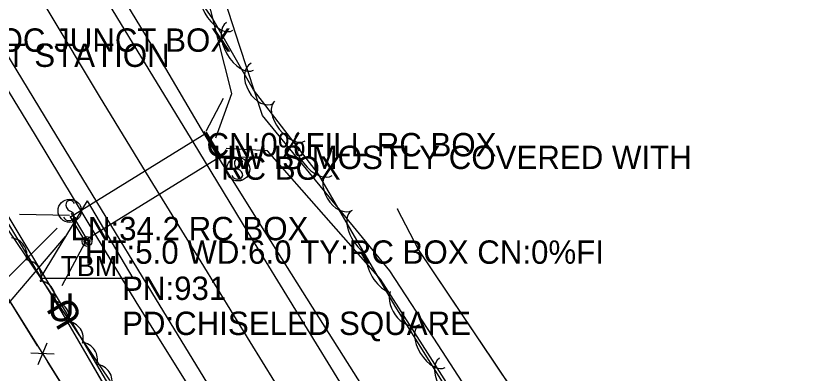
# Model space of a CAD drawing. Extents: x 954793 to 988390, y 1867850 to 1924428.
# Drawn here: x 956907.9 to 957079.3, y 1921185.4 to 1921261.9 of the extents above; entities that cross this region are included whole.
import ezdxf

# ---------------------------------------------------------------- set-up
doc = ezdxf.new("R2010")
doc.units = 0
for name, color, linetype in [('Default', 7, 'Continuous'), ('S_CROSS_DRAIN', 7, 'Continuous'), ('S_CROSS_DRAIN_ANNOT', 7, 'Continuous'), ('S_DITCHLINE', 7, 'Continuous'), ('S_DRG_PT_SYM', 7, 'Continuous'), ('S_EDGE_PAVEMENT', 7, 'Continuous'), ('S_FENCE', 7, 'Continuous'), ('S_FIBER_OPTIC_CABLE', 7, 'Continuous'), ('S_HEADWALL', 7, 'Continuous'), ('S_MISC_STRUCTURES_ANNOT', 7, 'Continuous'), ('S_MSC_PT_SYM', 7, 'Continuous'), ('S_PAVEMENT_CROWN', 7, 'Continuous'), ('S_PRIMARY_CTL', 7, 'Continuous'), ('S_PRIMARY_CTL_ANNOT', 7, 'Continuous'), ('S_SHOULDER', 7, 'Continuous'), ('S_SIGN', 7, 'Continuous'), ('S_SURVEY_TEXT_ANNOT', 7, 'Continuous'), ('S_TREE', 7, 'Continuous'), ('S_UNDERGROUND_CABLE', 7, 'Continuous'), ('S_UTL_PT_SYM', 7, 'Continuous'), ('S_WALL', 7, 'Continuous')]:
    doc.layers.add(name, color=color, linetype=linetype)

msp = doc.modelspace()

# ---------------------------------------------------------------- linework, layer by layer
at = {"layer": 'S_CROSS_DRAIN'}
for p, q in [((956919.59, 1921218.98), (956948.69, 1921236.93)), ((956948.69, 1921236.93), (956951.78, 1921231.91)), ((956951.78, 1921231.91), (956922.66, 1921213.95)), ((956922.66, 1921213.95), (956919.59, 1921218.98))]:
    msp.add_line(p, q, dxfattribs=at)
msp.add_lwpolyline([(956922.66, 1921213.95), (956919.59, 1921218.98), (956948.69, 1921236.93), (956951.78, 1921231.91), (956922.66, 1921213.95)], dxfattribs=at)
msp.add_lwpolyline([(956922.66, 1921213.95), (956919.59, 1921218.98), (956948.69, 1921236.93), (956951.78, 1921231.91), (956922.66, 1921213.95)], dxfattribs=at)
at = {"layer": 'S_DITCHLINE'}
for points in [[(956950.7, 1921235.89), (956954.1, 1921245.4), (956948.13, 1921269.13), (956953.69, 1921285.23), (956960.75, 1921299.27), (956967.81, 1921313.32), (956974.88, 1921327.37), (956981.94, 1921341.42), (956993.6, 1921358.77), (957005.26, 1921376.13), (957016.91, 1921393.49), (957028.57, 1921410.85)], [(957078.93, 1921059.72), (957069.06, 1921076.59), (957059.09, 1921093.48), (957049.12, 1921110.36), (957039.15, 1921127.25), (957029.19, 1921144.14), (957018.87, 1921159.96), (957008.55, 1921175.79), (956998.24, 1921191.61), (956987.92, 1921207.43), (956974.28, 1921224.04), (956960.65, 1921240.64), (956955.85, 1921255.45), (956951.05, 1921270.27), (956956.27, 1921284.21), (956963.17, 1921298.34), (956970.07, 1921312.46), (956976.97, 1921326.59), (956983.87, 1921340.72), (956995.61, 1921358.02), (957007.36, 1921375.33), (957019.1, 1921392.64), (957030.85, 1921409.94)], [(957075.55, 1921057.57), (957065.76, 1921074.11), (957055.92, 1921091.13), (957046.08, 1921108.16), (957036.24, 1921125.18), (957026.4, 1921142.21), (957016.28, 1921158.07), (957006.16, 1921173.94), (956996.04, 1921189.8), (956985.92, 1921205.66), (956973.82, 1921219.4), (956961.73, 1921233.13), (956952.91, 1921233.61)], [(956916.69, 1921216.56), (956904.57, 1921204.44), (956887.24, 1921206.46), (956875.36, 1921194.28), (956876.19, 1921171.77), (956877.01, 1921149.25), (956880.54, 1921132), (956884.07, 1921114.75), (956881.21, 1921094.87), (956878.35, 1921074.98), (956875.49, 1921055.1), (956872.63, 1921035.22)], [(956918.47, 1921214.78), (956905.79, 1921199.92), (956900.52, 1921194.07), (956884.72, 1921190.3), (956883.83, 1921171.54), (956882.94, 1921152.79), (956884.86, 1921133.92), (956886.78, 1921115.06), (956884.19, 1921094.86), (956881.6, 1921074.66), (956879.01, 1921054.46), (956876.42, 1921034.26)]]:
    msp.add_lwpolyline(points, dxfattribs=at)
at = {"layer": 'S_DRG_PT_SYM'}
for points in [[(956948.69, 1921236.93), (956948.69, 1921236.98), (956948.69, 1921236.93), (956948.64, 1921236.93), (956948.69, 1921236.93), (956948.69, 1921236.88), (956948.69, 1921236.93), (956948.74, 1921236.93)], [(956948.69, 1921236.93), (956948.69, 1921236.98), (956948.69, 1921236.93), (956948.64, 1921236.93), (956948.69, 1921236.93), (956948.69, 1921236.88), (956948.69, 1921236.93), (956948.74, 1921236.93)], [(956948.69, 1921236.93), (956948.73, 1921236.96), (956948.69, 1921236.93), (956948.66, 1921236.98), (956948.69, 1921236.93), (956948.65, 1921236.91), (956948.69, 1921236.93), (956948.71, 1921236.89)], [(956948.69, 1921236.93), (956948.73, 1921236.96), (956948.69, 1921236.93), (956948.66, 1921236.98), (956948.69, 1921236.93), (956948.65, 1921236.91), (956948.69, 1921236.93), (956948.71, 1921236.89)], [(956951.78, 1921231.91), (956951.78, 1921231.96), (956951.78, 1921231.91), (956951.73, 1921231.91), (956951.78, 1921231.91), (956951.78, 1921231.86), (956951.78, 1921231.91), (956951.83, 1921231.91)], [(956951.78, 1921231.91), (956951.78, 1921231.96), (956951.78, 1921231.91), (956951.73, 1921231.91), (956951.78, 1921231.91), (956951.78, 1921231.86), (956951.78, 1921231.91), (956951.83, 1921231.91)], [(956951.78, 1921231.91), (956951.8, 1921231.87), (956951.78, 1921231.91), (956951.82, 1921231.94), (956951.78, 1921231.91), (956951.75, 1921231.95), (956951.78, 1921231.91), (956951.73, 1921231.88)], [(956951.78, 1921231.91), (956951.8, 1921231.87), (956951.78, 1921231.91), (956951.82, 1921231.94), (956951.78, 1921231.91), (956951.75, 1921231.95), (956951.78, 1921231.91), (956951.73, 1921231.88)], [(956919.59, 1921218.98), (956919.59, 1921219.03), (956919.59, 1921218.98), (956919.54, 1921218.98), (956919.59, 1921218.98), (956919.59, 1921218.93), (956919.59, 1921218.98), (956919.64, 1921218.98)], [(956919.59, 1921218.98), (956919.59, 1921219.03), (956919.59, 1921218.98), (956919.54, 1921218.98), (956919.59, 1921218.98), (956919.59, 1921218.93), (956919.59, 1921218.98), (956919.64, 1921218.98)], [(956919.59, 1921218.98), (956919.57, 1921219.02), (956919.59, 1921218.98), (956919.55, 1921218.95), (956919.59, 1921218.98), (956919.62, 1921218.94), (956919.59, 1921218.98), (956919.63, 1921219.01)], [(956919.59, 1921218.98), (956919.57, 1921219.02), (956919.59, 1921218.98), (956919.55, 1921218.95), (956919.59, 1921218.98), (956919.62, 1921218.94), (956919.59, 1921218.98), (956919.63, 1921219.01)], [(956922.66, 1921213.95), (956922.66, 1921214), (956922.66, 1921213.95), (956922.61, 1921213.95), (956922.66, 1921213.95), (956922.66, 1921213.9), (956922.66, 1921213.95), (956922.71, 1921213.95)], [(956922.66, 1921213.95), (956922.66, 1921214), (956922.66, 1921213.95), (956922.61, 1921213.95), (956922.66, 1921213.95), (956922.66, 1921213.9), (956922.66, 1921213.95), (956922.71, 1921213.95)], [(956922.66, 1921213.95), (956922.62, 1921213.93), (956922.66, 1921213.95), (956922.69, 1921213.91), (956922.66, 1921213.95), (956922.71, 1921213.98), (956922.66, 1921213.95), (956922.64, 1921214)], [(956922.66, 1921213.95), (956922.69, 1921213.91), (956922.66, 1921213.95), (956922.71, 1921213.98), (956922.66, 1921213.95), (956922.64, 1921214), (956922.66, 1921213.95), (956922.62, 1921213.93)], [(956922.66, 1921213.95), (956922.62, 1921213.93), (956922.66, 1921213.95), (956922.69, 1921213.91), (956922.66, 1921213.95), (956922.71, 1921213.98), (956922.66, 1921213.95), (956922.64, 1921214)], [(956922.66, 1921213.95), (956922.69, 1921213.91), (956922.66, 1921213.95), (956922.71, 1921213.98), (956922.66, 1921213.95), (956922.64, 1921214), (956922.66, 1921213.95), (956922.62, 1921213.93)]]:
    msp.add_lwpolyline(points, close=True, dxfattribs=at)
for points in [[(956948.69, 1921236.93), (956948.69, 1921236.98), (956948.69, 1921236.93), (956948.64, 1921236.93), (956948.69, 1921236.93), (956948.69, 1921236.88), (956948.69, 1921236.93), (956948.74, 1921236.93)], [(956951.78, 1921231.91), (956951.78, 1921231.96), (956951.78, 1921231.91), (956951.73, 1921231.91), (956951.78, 1921231.91), (956951.78, 1921231.86), (956951.78, 1921231.91), (956951.83, 1921231.91)], [(956919.59, 1921218.98), (956919.59, 1921219.03), (956919.59, 1921218.98), (956919.54, 1921218.98), (956919.59, 1921218.98), (956919.59, 1921218.93), (956919.59, 1921218.98), (956919.64, 1921218.98)], [(956922.66, 1921213.95), (956922.66, 1921214), (956922.66, 1921213.95), (956922.61, 1921213.95), (956922.66, 1921213.95), (956922.66, 1921213.9), (956922.66, 1921213.95), (956922.71, 1921213.95)]]:
    msp.add_lwpolyline(points, dxfattribs=at)
at = {"layer": 'S_EDGE_PAVEMENT'}
for points in [[(957053.14, 1921059.58), (957042.11, 1921077.56), (957032.11, 1921093.93), (957022.11, 1921110.29), (957011.13, 1921128.23), (957000.15, 1921146.17), (956989.63, 1921163.37), (956979.12, 1921180.56), (956968.37, 1921198.1), (956957.62, 1921215.64), (956947.03, 1921233.03), (956936.44, 1921250.41), (956925.15, 1921268.97), (956913.86, 1921287.53), (956903.68, 1921304.18), (956893.49, 1921320.83), (956882.74, 1921338.31), (956872, 1921355.78), (956861.5, 1921372.95), (956851, 1921390.12), (956840.12, 1921407.8), (956829.24, 1921425.48), (956818.08, 1921443.72), (956806.92, 1921461.97)], [(957021.5, 1921064.73), (957011.2, 1921081.49), (957000.89, 1921098.25), (956990.13, 1921115.89), (956979.37, 1921133.53), (956968.62, 1921151.12), (956957.87, 1921168.71), (956947.42, 1921185.8), (956936.97, 1921202.89), (956926.22, 1921220.55), (956915.46, 1921238.21), (956904.21, 1921256.56), (956892.96, 1921274.9), (956882.58, 1921291.86), (956872.2, 1921308.82), (956861.74, 1921325.87), (956851.27, 1921342.93), (956840.56, 1921360.4), (956829.84, 1921377.88), (956819.21, 1921395.37), (956813.81, 1921404.25)]]:
    msp.add_lwpolyline(points, dxfattribs=at)
at = {"layer": 'S_FENCE'}
for p, q in [((956994.05, 1921212.01), (956989.59, 1921220.65)), ((957033.6, 1921153.16), (956994.05, 1921212.01)), ((956912.64, 1921187.42), (956914.59, 1921192.03)), ((956916.11, 1921189.6), (956911.11, 1921189.86))]:
    msp.add_line(p, q, dxfattribs=at)
for points in [[(957238.04, 1920863.28), (957189.88, 1920914.46), (957161.09, 1920946.91), (957118.94, 1921005.05), (957072.84, 1921080.59), (957033.6, 1921153.16), (956994.05, 1921212.01), (956989.59, 1921220.65)], [(957238.04, 1920863.28), (957189.88, 1920914.46), (957161.09, 1920946.91), (957118.94, 1921005.05), (957072.84, 1921080.59), (957033.6, 1921153.16), (956994.05, 1921212.01), (956989.59, 1921220.65)], [(956971.97, 1921096.47), (956900.63, 1921210.47)], [(956912.55, 1921191.42), (956901.94, 1921208.38)], [(957018.15, 1921176.15), (957007.1, 1921192.59)], [(956925.28, 1921171.08), (956914.67, 1921188.03)]]:
    msp.add_lwpolyline(points, dxfattribs=at)
at = {"layer": 'S_FIBER_OPTIC_CABLE'}
for p, q in [((956917.77, 1921198.53), (956888.1, 1921247.53)), ((956938.68, 1921162.57), (956917.77, 1921198.53))]:
    msp.add_line(p, q, dxfattribs=at)
msp.add_lwpolyline([(957185.42, 1920752.66), (957145.58, 1920817.03), (957095.68, 1920899.54), (957079.44, 1920925.42), (957058.34, 1920960.5), (957021.49, 1921033.16), (956975.1, 1921107.7), (956938.68, 1921162.57), (956917.77, 1921198.53), (956888.1, 1921247.53), (956870.49, 1921265.97), (956835.15, 1921320.82), (956793.21, 1921389.77), (956757.34, 1921449.27), (956720.12, 1921507.94), (956676.45, 1921583.32), (956626.68, 1921661.71), (956602, 1921703.44), (956577.6, 1921744.02), (956565.93, 1921763.91)], dxfattribs=at)
msp.add_lwpolyline([(957185.42, 1920752.66), (957145.58, 1920817.03), (957095.68, 1920899.54), (957079.44, 1920925.42), (957058.34, 1920960.5), (957021.49, 1921033.16), (956975.1, 1921107.7), (956938.68, 1921162.57), (956917.77, 1921198.53), (956888.1, 1921247.53), (956870.49, 1921265.97), (956835.15, 1921320.82), (956793.21, 1921389.77), (956757.34, 1921449.27), (956720.12, 1921507.94), (956676.45, 1921583.32), (956626.68, 1921661.71), (956602, 1921703.44), (956577.6, 1921744.02), (956565.93, 1921763.91)], dxfattribs=at)
at = {"layer": 'S_HEADWALL'}
for points in [[(956951.85, 1921231.48), (956948.2, 1921237.25)], [(956923.39, 1921213.78), (956919.77, 1921219.75)]]:
    msp.add_lwpolyline(points, dxfattribs=at)
at = {"layer": 'S_MSC_PT_SYM'}
for points in [[(956950.01, 1921234.21), (956950.01, 1921234.26), (956950.01, 1921234.21), (956949.96, 1921234.21), (956950.01, 1921234.21), (956950.01, 1921234.16), (956950.01, 1921234.21), (956950.06, 1921234.21)], [(956950.01, 1921234.21), (956950.01, 1921234.26), (956950.01, 1921234.21), (956949.96, 1921234.21), (956950.01, 1921234.21), (956950.01, 1921234.16), (956950.01, 1921234.21), (956950.06, 1921234.21)], [(956989.59, 1921220.65), (956989.55, 1921220.63), (956989.59, 1921220.65), (956989.61, 1921220.61), (956989.59, 1921220.65), (956989.64, 1921220.67), (956989.59, 1921220.65), (956989.57, 1921220.69)], [(956989.59, 1921220.65), (956989.55, 1921220.63), (956989.59, 1921220.65), (956989.61, 1921220.61), (956989.59, 1921220.65), (956989.64, 1921220.67), (956989.59, 1921220.65), (956989.57, 1921220.69)], [(956994.05, 1921212.01), (956994.01, 1921211.99), (956994.05, 1921212.01), (956994.07, 1921211.97), (956994.05, 1921212.01), (956994.09, 1921212.04), (956994.05, 1921212.01), (956994.03, 1921212.06)], [(956994.05, 1921212.01), (956994.01, 1921211.99), (956994.05, 1921212.01), (956994.07, 1921211.97), (956994.05, 1921212.01), (956994.09, 1921212.04), (956994.05, 1921212.01), (956994.03, 1921212.06)]]:
    msp.add_lwpolyline(points, close=True, dxfattribs=at)
for points in [[(956950.01, 1921234.21), (956950.01, 1921234.26), (956950.01, 1921234.21), (956949.96, 1921234.21), (956950.01, 1921234.21), (956950.01, 1921234.16), (956950.01, 1921234.21), (956950.06, 1921234.21)], [(956989.59, 1921220.65), (956989.59, 1921220.7), (956989.59, 1921220.65), (956989.54, 1921220.65), (956989.59, 1921220.65), (956989.59, 1921220.6), (956989.59, 1921220.65), (956989.64, 1921220.65)], [(956994.05, 1921212.01), (956994.05, 1921212.06), (956994.05, 1921212.01), (956994, 1921212.01), (956994.05, 1921212.01), (956994.05, 1921211.96), (956994.05, 1921212.01), (956994.1, 1921212.01)]]:
    msp.add_lwpolyline(points, dxfattribs=at)
at = {"layer": 'S_PAVEMENT_CROWN'}
msp.add_lwpolyline([(957042.27, 1921053.54), (957031.39, 1921071.35), (957021.3, 1921087.8), (957011.2, 1921104.25), (957000.35, 1921122.48), (956989.5, 1921140.7), (956979.03, 1921157.93), (956968.55, 1921175.17), (956958.04, 1921192.26), (956947.52, 1921209.36), (956936.66, 1921227.06), (956925.79, 1921244.77), (956914.77, 1921263.15), (956903.74, 1921281.53), (956893.37, 1921298.36), (956882.99, 1921315.19), (956872.31, 1921332.57), (956861.63, 1921349.95), (956851.13, 1921366.92), (956840.63, 1921383.89), (956829.81, 1921401.81), (956818.99, 1921419.73), (956807.73, 1921438.04)], dxfattribs=at)
at = {"layer": 'S_PRIMARY_CTL'}
for p, q in [((956923.11, 1921222.41), (956913.08, 1921205.9)), ((956923.11, 1921222.41), (956932.93, 1921205.9)), ((956913.08, 1921205.9), (956932.93, 1921205.9))]:
    msp.add_line(p, q, dxfattribs=at)
for radius in [1.04, 0.609, 0.344]:
    msp.add_circle((956923.11, 1921213.71), radius, dxfattribs=at)
at = {"layer": 'S_SHOULDER'}
for points in [[(957018.56, 1921062.2), (957007.99, 1921079.4), (956997.43, 1921096.59), (956987.01, 1921114.14), (956976.59, 1921131.7), (956965.69, 1921149.32), (956954.79, 1921166.95), (956944.31, 1921183.71), (956933.84, 1921200.47), (956922.95, 1921218.48), (956912.07, 1921236.49), (956901.11, 1921254.38), (956890.15, 1921272.27), (956879.39, 1921289.62), (956868.62, 1921306.96), (956858.2, 1921323.9), (956847.78, 1921340.84), (956837.2, 1921358.39), (956826.63, 1921375.94), (956815.99, 1921393.48), (956810.17, 1921403.08)], [(957056.32, 1921061.33), (957045.03, 1921079.32), (957035.1, 1921095.68), (957025.17, 1921112.04), (957014.35, 1921129.87), (957003.53, 1921147.69), (956992.97, 1921164.93), (956982.41, 1921182.17), (956971.35, 1921199.7), (956960.29, 1921217.24), (956951.89, 1921230.65), (956947.61, 1921237.73), (956939.24, 1921251.9), (956928.03, 1921270.57), (956922.42, 1921279.91)]]:
    msp.add_lwpolyline(points, dxfattribs=at)
at = {"layer": 'S_SIGN'}
for centre in [(956955.45, 1921229.16), (956919.41, 1921220.29)]:
    msp.add_circle(centre, 2.49, dxfattribs=at)
for centre, radius, start, end in [((956955.53, 1921230.43), 0.95, 16.5258, 156.8957), ((956956.14, 1921230.49), 1.5, 167.1196, 241.9813), ((956955.3, 1921228.34), 1.28, 204.641, 335.359), ((956955.04, 1921227.82), 1.4, 358.6529, 73.7063), ((956920.1, 1921221.61), 1.5, 167.1196, 241.9813), ((956919.49, 1921221.55), 0.95, 16.5258, 156.8957), ((956919, 1921218.94), 1.4, 358.6529, 73.7063), ((956919.26, 1921219.46), 1.28, 204.641, 335.359)]:
    msp.add_arc(centre, radius, start, end, dxfattribs=at)
at = {"layer": 'S_TREE'}
for points in [[(956751.29, 1921460.9), (956888.07, 1921242.94), (956927.89, 1921184.05), (956971.11, 1921109.16), (957015.63, 1921035.43)], [(957136.47, 1921025.47), (957130.96, 1921018.45), (957121.48, 1921009.57), (957109.38, 1921007.56), (957102.33, 1921013.59), (957058.64, 1921077.98), (957044.07, 1921103.89), (957027.47, 1921141.21), (957005.62, 1921173.41), (956989.08, 1921199.88), (956972.67, 1921228.11), (956958.71, 1921246.18), (956950.07, 1921261.33), (956942.33, 1921272.48)]]:
    msp.add_lwpolyline(points, dxfattribs=at)
for centre in [(956906.6, 1921210.85), (956909.73, 1921206.15), (956912.66, 1921201.69), (956915.68, 1921197.35), (956918.68, 1921192.98), (956921.72, 1921188.47), (956924.86, 1921183.77)]:
    msp.add_arc(centre, 3.64, 343.2625, 84.8595, dxfattribs=at)
for centre, major_axis, ratio, start_param, end_param in [((956951.29, 1921263.29), (3.05, -4.39), 0.540699, 3.141593, 6.283185), ((956955.85, 1921255.47), (2.91, -5.1), 0.55008, 3.141593, 6.283185), ((956960.66, 1921247.56), (2.45, -4.3), 0.685311, 3.141593, 6.283185), ((956966.54, 1921239.51), (3.27, -4.23), 0.540699, 3.141593, 6.283185), ((956971.97, 1921232.49), (3.59, -4.64), 0.55008, 3.141593, 6.283185), ((956977.43, 1921224.67), (2.49, -4.28), 0.685311, 3.141593, 6.283185), ((956982.38, 1921215.63), (2.69, -4.62), 0.540699, 3.141593, 5.536386), ((956986.83, 1921207.97), (2.95, -5.07), 0.55008, 3.884928, 5.62006), ((956991.7, 1921200.18), (2.63, -4.2), 0.685311, 3.641084, 6.283185), ((956996.94, 1921191.3), (2.83, -4.53), 0.540699, 3.141593, 6.283185), ((957001.64, 1921183.78), (3.11, -4.98), 0.55008, 3.141593, 6.283185)]:
    msp.add_ellipse(centre, major_axis=major_axis, ratio=ratio, start_param=start_param, end_param=end_param, dxfattribs=at)
at = {"layer": 'S_UNDERGROUND_CABLE'}
for p, q in [((956918.31, 1921199.2), (956888.88, 1921247.87)), ((956939.55, 1921163.09), (956918.31, 1921199.2))]:
    msp.add_line(p, q, dxfattribs=at)
msp.add_lwpolyline([(957186.11, 1920753.16), (957145.96, 1920818.19), (957095.99, 1920899.93), (957080.09, 1920926.2), (957059.33, 1920960.93), (957022.08, 1921033.39), (956975.83, 1921107.98), (956939.55, 1921163.09), (956918.31, 1921199.2), (956888.88, 1921247.87), (956871.17, 1921266.78), (956835.65, 1921321.74), (956793.83, 1921390.47), (956758.29, 1921449.86), (956720.72, 1921508.52), (956677.23, 1921583.76), (956627.6, 1921662.3), (956602.65, 1921703.7), (956578.03, 1921744.05), (956566.86, 1921764.24), (956550.99, 1921787.02), (956522.91, 1921839.53)], dxfattribs=at)
msp.add_lwpolyline([(957186.11, 1920753.16), (957145.96, 1920818.19), (957095.99, 1920899.93), (957080.09, 1920926.2), (957059.33, 1920960.93), (957022.08, 1921033.39), (956975.83, 1921107.98), (956939.55, 1921163.09), (956918.31, 1921199.2), (956888.88, 1921247.87), (956871.17, 1921266.78), (956835.65, 1921321.74), (956793.83, 1921390.47), (956758.29, 1921449.86), (956720.72, 1921508.52), (956677.23, 1921583.76), (956627.6, 1921662.3), (956602.65, 1921703.7), (956578.03, 1921744.05), (956566.86, 1921764.24), (956550.99, 1921787.02), (956522.91, 1921839.53)], dxfattribs=at)
at = {"layer": 'S_UTL_PT_SYM'}
msp.add_lwpolyline([(956917.77, 1921198.53), (956917.77, 1921198.58), (956917.77, 1921198.53), (956917.72, 1921198.53), (956917.77, 1921198.53), (956917.77, 1921198.48), (956917.77, 1921198.53), (956917.82, 1921198.53)], dxfattribs=at)
msp.add_lwpolyline([(956917.77, 1921198.53), (956917.73, 1921198.51), (956917.77, 1921198.53), (956917.8, 1921198.49), (956917.77, 1921198.53), (956917.81, 1921198.56), (956917.77, 1921198.53), (956917.75, 1921198.58)], close=True, dxfattribs=at)
msp.add_lwpolyline([(956917.77, 1921198.53), (956917.73, 1921198.51), (956917.77, 1921198.53), (956917.8, 1921198.49), (956917.77, 1921198.53), (956917.81, 1921198.56), (956917.77, 1921198.53), (956917.75, 1921198.58)], close=True, dxfattribs=at)
at = {"layer": 'S_WALL'}
for points in [[(956952.22, 1921244.29), (956948.54, 1921237.26)], [(956952.04, 1921231.58), (956960.03, 1921231.87)], [(956919.36, 1921219.28), (956908.64, 1921219.46)], [(956917.79, 1921204.33), (956922.71, 1921213.5)]]:
    msp.add_lwpolyline(points, dxfattribs=at)

# ---------------------------------------------------------------- texts
at = {"layer": 'Default'}
for rotation, p in [(360, (956914.68, 1921196.66)), (121.1679, (956922.37, 1921197.42))]:
    msp.add_text('U', height=6, rotation=rotation, dxfattribs=at).set_placement(p)
at = {"layer": 'S_CROSS_DRAIN_ANNOT'}
for s, p in [('CN:0%FILL RC BOX', (956948.69, 1921231.93)), ('RC BOX', (956951.78, 1921226.91)), ('LN:34.2 RC BOX', (956919.59, 1921213.98)), ('HT:5.0 WD:6.0 TY:RC BOX CN:0%FI', (956922.66, 1921208.95))]:
    msp.add_text(s, height=5, dxfattribs=at).set_placement(p)
at = {"layer": 'S_MISC_STRUCTURES_ANNOT'}
for s, p in [('INGRD FOC JUNCT BOX', (956876.7, 1921254.3)), ('FOC TEST STATION', (956876.91, 1921251.06))]:
    msp.add_text(s, height=5, dxfattribs=at).set_placement(p)
at = {"layer": 'S_PRIMARY_CTL'}
msp.add_text('TBM', height=4.287, rotation=360, dxfattribs=at).set_placement((956917.46, 1921206.32))
at = {"layer": 'S_PRIMARY_CTL_ANNOT'}
for s, p in [('PN:931', (956930.61, 1921201.21)), ('PD:CHISELED SQUARE', (956930.61, 1921193.71))]:
    msp.add_text(s, height=5, dxfattribs=at).set_placement(p)
at = {"layer": 'S_SURVEY_TEXT_ANNOT'}
msp.add_text('HW IS MOSTLY COVERED WITH', height=5, dxfattribs=at).set_placement((956950.01, 1921229.21))

doc.saveas('drawing.dxf')
